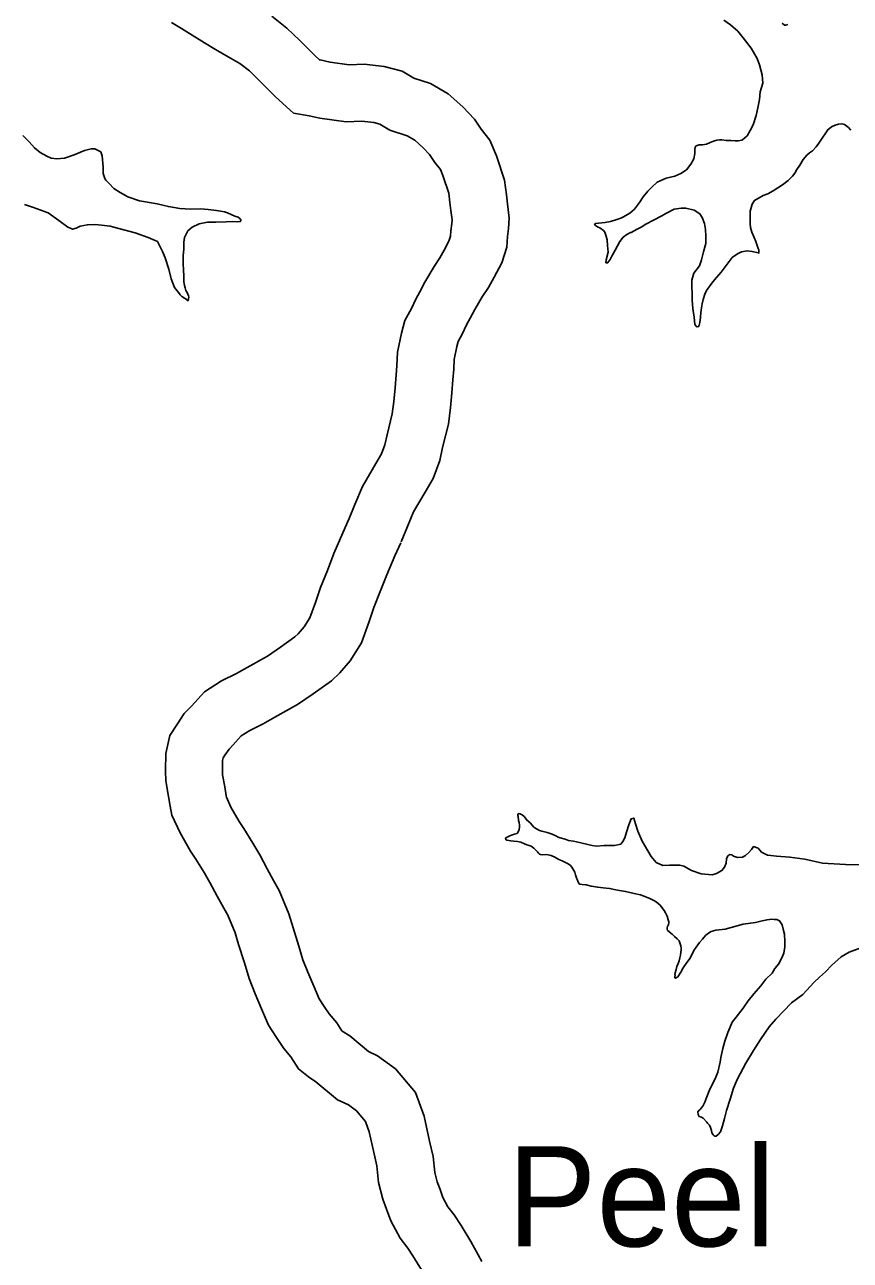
# Model space of a CAD drawing. Extents: x -939622 to -934245, y 1383184 to 1385301.
# Drawn here: x -935044.83 to -935031.77, y 1384342.17 to 1384361.7 of the extents above; entities that cross this region are included whole.
import ezdxf

# ---------------------------------------------------------------- set-up
doc = ezdxf.new("R2010")
doc.units = 0
for name, color, linetype in [('Level 11', 7, 'Continuous'), ('Level 24', 7, 'Continuous'), ('Level 9', 7, 'Continuous')]:
    doc.layers.add(name, color=color, linetype=linetype)

msp = doc.modelspace()

# ---------------------------------------------------------------- linework, layer by layer
at = {"layer": 'Level 11'}
for points in [[(-935039.706, 1384353.873), (-935039.605, 1384354.117), (-935039.487, 1384354.402), (-935039.272, 1384354.769), (-935039.184, 1384354.917), (-935039.132, 1384355.063), (-935039.097, 1384355.221), (-935039.014, 1384355.554), (-935038.99, 1384355.748), (-935038.97, 1384355.962), (-935038.953, 1384356.166), (-935038.941, 1384356.311), (-935038.934, 1384356.525), (-935038.868, 1384356.825), (-935038.814, 1384357.028), (-935038.711, 1384357.219), (-935038.641, 1384357.366), (-935038.579, 1384357.48), (-935038.501, 1384357.635), (-935038.353, 1384357.883), (-935038.261, 1384358.02), (-935038.194, 1384358.138), (-935038.119, 1384358.283), (-935038.094, 1384358.363), (-935038.087, 1384358.447), (-935038.073, 1384358.56), (-935038.07, 1384358.617), (-935038.087, 1384358.767), (-935038.103, 1384358.895), (-935038.123, 1384359.04), (-935038.213, 1384359.317), (-935038.252, 1384359.412), (-935038.342, 1384359.524), (-935038.424, 1384359.65), (-935038.526, 1384359.758), (-935038.659, 1384359.877), (-935038.781, 1384359.947), (-935039.052, 1384360.036), (-935039.21, 1384360.131), (-935039.304, 1384360.155), (-935039.494, 1384360.176), (-935039.743, 1384360.168), (-935040.158, 1384360.224), (-935040.331, 1384360.263), (-935040.578, 1384360.307), (-935040.862, 1384360.565), (-935041.113, 1384360.818), (-935041.273, 1384360.973), (-935041.422, 1384361.091), (-935041.609, 1384361.196), (-935041.811, 1384361.31), (-935041.985, 1384361.415), (-935042.22, 1384361.563), (-935042.347, 1384361.642), (-935042.507, 1384361.74)], [(-935038.874, 1384353.53), (-935038.774, 1384353.773), (-935038.68, 1384354), (-935038.496, 1384354.313), (-935038.367, 1384354.532), (-935038.265, 1384354.812), (-935038.221, 1384355.017), (-935038.128, 1384355.388), (-935038.095, 1384355.652), (-935038.074, 1384355.884), (-935038.056, 1384356.09), (-935038.042, 1384356.258), (-935038.037, 1384356.412), (-935037.993, 1384356.614), (-935037.971, 1384356.696), (-935037.909, 1384356.811), (-935037.839, 1384356.957), (-935037.781, 1384357.064), (-935037.712, 1384357.201), (-935037.592, 1384357.401), (-935037.495, 1384357.547), (-935037.402, 1384357.71), (-935037.284, 1384357.938), (-935037.206, 1384358.186), (-935037.191, 1384358.355), (-935037.176, 1384358.484), (-935037.168, 1384358.644), (-935037.193, 1384358.871), (-935037.21, 1384359.012), (-935037.243, 1384359.244), (-935037.367, 1384359.628), (-935037.471, 1384359.877), (-935037.612, 1384360.052), (-935037.713, 1384360.208), (-935037.898, 1384360.404), (-935038.129, 1384360.61), (-935038.412, 1384360.773), (-935038.676, 1384360.86), (-935038.86, 1384360.97), (-935039.142, 1384361.043), (-935039.459, 1384361.078), (-935039.696, 1384361.07), (-935039.999, 1384361.111), (-935040.153, 1384361.146), (-935040.166, 1384361.148), (-935040.24, 1384361.215), (-935040.48, 1384361.458), (-935040.679, 1384361.651), (-935040.919, 1384361.84)], [(-935038.555, 1384342.019), (-935038.688, 1384342.243), (-935038.768, 1384342.364), (-935038.889, 1384342.519), (-935039.038, 1384342.792), (-935039.105, 1384342.979), (-935039.165, 1384343.139), (-935039.231, 1384343.402), (-935039.257, 1384343.661), (-935039.303, 1384343.851), (-935039.378, 1384344.199), (-935039.439, 1384344.363), (-935039.581, 1384344.533), (-935039.709, 1384344.626), (-935039.881, 1384344.709), (-935040.221, 1384344.99), (-935040.341, 1384345.068), (-935040.496, 1384345.197), (-935040.618, 1384345.388), (-935040.729, 1384345.518), (-935040.846, 1384345.69), (-935040.97, 1384345.889), (-935041.08, 1384346.147), (-935041.183, 1384346.382), (-935041.278, 1384346.623), (-935041.353, 1384346.871), (-935041.444, 1384347.164), (-935041.498, 1384347.345), (-935041.616, 1384347.626), (-935041.678, 1384347.739), (-935041.784, 1384347.927), (-935041.898, 1384348.144), (-935041.988, 1384348.3), (-935042.12, 1384348.51), (-935042.205, 1384348.64), (-935042.368, 1384348.926), (-935042.497, 1384349.209), (-935042.527, 1384349.352), (-935042.551, 1384349.502), (-935042.596, 1384349.748), (-935042.601, 1384349.908), (-935042.594, 1384350.182), (-935042.53, 1384350.468), (-935042.41, 1384350.652), (-935042.302, 1384350.813), (-935042.19, 1384350.932), (-935041.984, 1384351.156), (-935041.712, 1384351.33), (-935041.476, 1384351.447), (-935041.31, 1384351.542), (-935040.989, 1384351.72), (-935040.782, 1384351.864), (-935040.553, 1384352.024), (-935040.501, 1384352.076), (-935040.405, 1384352.184), (-935040.318, 1384352.327), (-935040.23, 1384352.568), (-935040.151, 1384352.804), (-935040.041, 1384353.074), (-935039.937, 1384353.346), (-935039.797, 1384353.672), (-935039.7, 1384353.887)], [(-935037.6, 1384342.15), (-935037.774, 1384342.467), (-935037.925, 1384342.721), (-935038.035, 1384342.888), (-935038.134, 1384343.015), (-935038.214, 1384343.161), (-935038.26, 1384343.289), (-935038.304, 1384343.408), (-935038.342, 1384343.557), (-935038.368, 1384343.813), (-935038.426, 1384344.052), (-935038.512, 1384344.451), (-935038.649, 1384344.821), (-935038.962, 1384345.196), (-935039.246, 1384345.402), (-935039.392, 1384345.472), (-935039.688, 1384345.717), (-935039.807, 1384345.795), (-935039.812, 1384345.799), (-935039.893, 1384345.925), (-935040.013, 1384346.065), (-935040.091, 1384346.181), (-935040.17, 1384346.306), (-935040.254, 1384346.505), (-935040.352, 1384346.727), (-935040.427, 1384346.919), (-935040.493, 1384347.135), (-935040.583, 1384347.426), (-935040.65, 1384347.65), (-935040.804, 1384348.016), (-935040.89, 1384348.174), (-935040.994, 1384348.358), (-935041.11, 1384348.578), (-935041.217, 1384348.765), (-935041.363, 1384348.997), (-935041.436, 1384349.109), (-935041.566, 1384349.336), (-935041.637, 1384349.492), (-935041.642, 1384349.515), (-935041.664, 1384349.653), (-935041.698, 1384349.844), (-935041.701, 1384349.912), (-935041.697, 1384350.071), (-935041.688, 1384350.111), (-935041.659, 1384350.155), (-935041.594, 1384350.252), (-935041.531, 1384350.319), (-935041.401, 1384350.46), (-935041.267, 1384350.546), (-935041.053, 1384350.653), (-935040.87, 1384350.756), (-935040.512, 1384350.955), (-935040.267, 1384351.126), (-935039.973, 1384351.331), (-935039.844, 1384351.459), (-935039.678, 1384351.648), (-935039.503, 1384351.934), (-935039.381, 1384352.271), (-935039.306, 1384352.491), (-935039.204, 1384352.744), (-935039.103, 1384353.008), (-935038.974, 1384353.309), (-935038.88, 1384353.515)]]:
    msp.add_lwpolyline(points, dxfattribs=at)
at = {"layer": 'Level 9'}
for points in [[(-935033.476, 1384359.884), (-935033.406, 1384359.946), (-935033.355, 1384360.029), (-935033.312, 1384360.123), (-935033.26, 1384360.269), (-935033.234, 1384360.39), (-935033.208, 1384360.523), (-935033.197, 1384360.641), (-935033.159, 1384360.78), (-935033.166, 1384360.909), (-935033.21, 1384361.067), (-935033.249, 1384361.171), (-935033.339, 1384361.334), (-935033.467, 1384361.495), (-935033.554, 1384361.6), (-935033.666, 1384361.699), (-935033.776, 1384361.774)], [(-935032.852, 1384361.728), (-935032.815, 1384361.696), (-935032.8, 1384361.694), (-935032.764, 1384361.704)], [(-935044.857, 1384359.95), (-935044.755, 1384359.851), (-935044.671, 1384359.758), (-935044.579, 1384359.682), (-935044.477, 1384359.623), (-935044.405, 1384359.595), (-935044.317, 1384359.583), (-935044.197, 1384359.592), (-935044.043, 1384359.648), (-935043.882, 1384359.714), (-935043.772, 1384359.741), (-935043.715, 1384359.74), (-935043.623, 1384359.692), (-935043.603, 1384359.629), (-935043.586, 1384359.453), (-935043.586, 1384359.353), (-935043.559, 1384359.273), (-935043.543, 1384359.244), (-935043.49, 1384359.194), (-935043.416, 1384359.115), (-935043.315, 1384359.05), (-935043.195, 1384358.981), (-935043.01, 1384358.921), (-935042.732, 1384358.87), (-935042.553, 1384358.827), (-935042.372, 1384358.797), (-935042.206, 1384358.787), (-935042.041, 1384358.793), (-935041.927, 1384358.784), (-935041.791, 1384358.764), (-935041.667, 1384358.744), (-935041.619, 1384358.728), (-935041.506, 1384358.677), (-935041.451, 1384358.661), (-935041.427, 1384358.641), (-935041.411, 1384358.62), (-935041.408, 1384358.608), (-935041.419, 1384358.59), (-935041.464, 1384358.586), (-935041.539, 1384358.592), (-935041.641, 1384358.586), (-935041.803, 1384358.584), (-935041.935, 1384358.58), (-935042.067, 1384358.557), (-935042.179, 1384358.503), (-935042.244, 1384358.443), (-935042.297, 1384358.34), (-935042.31, 1384358.267), (-935042.31, 1384358.159), (-935042.318, 1384358.05), (-935042.321, 1384357.93), (-935042.317, 1384357.822), (-935042.311, 1384357.732)], [(-935031.768, 1384360.037), (-935031.803, 1384360.078), (-935031.867, 1384360.127), (-935031.907, 1384360.138), (-935031.963, 1384360.13), (-935032.011, 1384360.117), (-935032.073, 1384360.088), (-935032.129, 1384360.044), (-935032.163, 1384359.992), (-935032.218, 1384359.912), (-935032.272, 1384359.829), (-935032.313, 1384359.773), (-935032.374, 1384359.708), (-935032.421, 1384359.68), (-935032.459, 1384359.642), (-935032.517, 1384359.575), (-935032.574, 1384359.483), (-935032.617, 1384359.412), (-935032.651, 1384359.357), (-935032.689, 1384359.308), (-935032.756, 1384359.239), (-935032.844, 1384359.173), (-935032.991, 1384359.075), (-935033.077, 1384359.031), (-935033.154, 1384359.004), (-935033.287, 1384358.925), (-935033.324, 1384358.866), (-935033.356, 1384358.754), (-935033.357, 1384358.694), (-935033.359, 1384358.637), (-935033.359, 1384358.556), (-935033.354, 1384358.496), (-935033.331, 1384358.424), (-935033.295, 1384358.341), (-935033.269, 1384358.276), (-935033.239, 1384358.196), (-935033.229, 1384358.166), (-935033.22, 1384358.142), (-935033.219, 1384358.106), (-935033.221, 1384358.091), (-935033.227, 1384358.097), (-935033.327, 1384358.118), (-935033.402, 1384358.127), (-935033.492, 1384358.113), (-935033.545, 1384358.087), (-935033.604, 1384358.052), (-935033.643, 1384358.021), (-935033.703, 1384357.938), (-935033.77, 1384357.857), (-935033.815, 1384357.79), (-935033.888, 1384357.706), (-935033.949, 1384357.641)], [(-935033.949, 1384357.641), (-935034.047, 1384357.503), (-935034.075, 1384357.442), (-935034.099, 1384357.357), (-935034.115, 1384357.29), (-935034.125, 1384357.23), (-935034.138, 1384357.154), (-935034.142, 1384357.079), (-935034.146, 1384357.031), (-935034.151, 1384356.997), (-935034.162, 1384356.952), (-935034.173, 1384356.931), (-935034.197, 1384356.927), (-935034.206, 1384356.93), (-935034.231, 1384356.965), (-935034.244, 1384357.079), (-935034.263, 1384357.216), (-935034.273, 1384357.348), (-935034.276, 1384357.444), (-935034.28, 1384357.564), (-935034.28, 1384357.667), (-935034.245, 1384357.776), (-935034.158, 1384357.893), (-935034.128, 1384357.984), (-935034.096, 1384358.114), (-935034.058, 1384358.245), (-935034.056, 1384358.359), (-935034.062, 1384358.467), (-935034.08, 1384358.563), (-935034.116, 1384358.655), (-935034.154, 1384358.711), (-935034.243, 1384358.774), (-935034.376, 1384358.803), (-935034.446, 1384358.804), (-935034.556, 1384358.785), (-935034.692, 1384358.718), (-935034.754, 1384358.682), (-935034.887, 1384358.615), (-935035.005, 1384358.548), (-935035.079, 1384358.504), (-935035.144, 1384358.472), (-935035.236, 1384358.421), (-935035.248, 1384358.417), (-935035.307, 1384358.388), (-935035.363, 1384358.347), (-935035.417, 1384358.274), (-935035.491, 1384358.139), (-935035.545, 1384358.044), (-935035.571, 1384357.992), (-935035.585, 1384357.968), (-935035.611, 1384357.937), (-935035.638, 1384357.939), (-935035.634, 1384357.984), (-935035.604, 1384358.105), (-935035.611, 1384358.213), (-935035.62, 1384358.3), (-935035.637, 1384358.378), (-935035.657, 1384358.425), (-935035.678, 1384358.452), (-935035.731, 1384358.492), (-935035.758, 1384358.503), (-935035.795, 1384358.526), (-935035.817, 1384358.549), (-935035.805, 1384358.559), (-935035.649, 1384358.579), (-935035.563, 1384358.594), (-935035.482, 1384358.617), (-935035.399, 1384358.647), (-935035.358, 1384358.666), (-935035.26, 1384358.723), (-935035.187, 1384358.789), (-935035.106, 1384358.891), (-935035.046, 1384358.983), (-935034.974, 1384359.072), (-935034.913, 1384359.134), (-935034.828, 1384359.215), (-935034.683, 1384359.277), (-935034.549, 1384359.311), (-935034.454, 1384359.35), (-935034.363, 1384359.41), (-935034.293, 1384359.497), (-935034.248, 1384359.585), (-935034.232, 1384359.667), (-935034.234, 1384359.703), (-935034.234, 1384359.73), (-935034.227, 1384359.766), (-935034.209, 1384359.791), (-935034.162, 1384359.802), (-935034.111, 1384359.803), (-935034.045, 1384359.817), (-935033.992, 1384359.84), (-935033.938, 1384359.86), (-935033.885, 1384359.88), (-935033.843, 1384359.884), (-935033.807, 1384359.885), (-935033.734, 1384359.875), (-935033.662, 1384359.872), (-935033.593, 1384359.865), (-935033.545, 1384359.866), (-935033.491, 1384359.877), (-935033.476, 1384359.884)], [(-935042.311, 1384357.732), (-935042.308, 1384357.636), (-935042.298, 1384357.582), (-935042.287, 1384357.543), (-935042.277, 1384357.499), (-935042.255, 1384357.472), (-935042.238, 1384357.416), (-935042.232, 1384357.398), (-935042.239, 1384357.346), (-935042.245, 1384357.337), (-935042.257, 1384357.352), (-935042.34, 1384357.406), (-935042.368, 1384357.433), (-935042.396, 1384357.468), (-935042.459, 1384357.55), (-935042.511, 1384357.686), (-935042.549, 1384357.839), (-935042.603, 1384358.02), (-935042.645, 1384358.118), (-935042.728, 1384358.275), (-935042.874, 1384358.339), (-935043.078, 1384358.414), (-935043.36, 1384358.486), (-935043.472, 1384358.518), (-935043.611, 1384358.535), (-935043.716, 1384358.547), (-935043.833, 1384358.54), (-935043.947, 1384358.518), (-935044.009, 1384358.486), (-935044.068, 1384358.469), (-935044.093, 1384358.484), (-935044.142, 1384358.503), (-935044.283, 1384358.607), (-935044.455, 1384358.731), (-935044.686, 1384358.813), (-935044.829, 1384358.863)], [(-935035.857, 1384348.728), (-935036.103, 1384348.786), (-935036.148, 1384348.794), (-935036.23, 1384348.809), (-935036.284, 1384348.826), (-935036.36, 1384348.85), (-935036.39, 1384348.858), (-935036.43, 1384348.881), (-935036.488, 1384348.909), (-935036.567, 1384348.931), (-935036.652, 1384348.952), (-935036.685, 1384348.966), (-935036.734, 1384348.989), (-935036.759, 1384349.006), (-935036.777, 1384349.02), (-935036.811, 1384349.055), (-935036.83, 1384349.079), (-935036.87, 1384349.119), (-935036.876, 1384349.119), (-935036.932, 1384349.184), (-935036.963, 1384349.21), (-935037, 1384349.227), (-935037.018, 1384349.232), (-935037.03, 1384349.223), (-935037.03, 1384349.214), (-935037.029, 1384349.202), (-935037.023, 1384349.187), (-935037.018, 1384349.13), (-935037.018, 1384349.121), (-935037.011, 1384349.091), (-935037.006, 1384349.049), (-935037.003, 1384349.028), (-935037.002, 1384349.022), (-935037.01, 1384348.974), (-935037.021, 1384348.952), (-935037.041, 1384348.919), (-935037.08, 1384348.905), (-935037.128, 1384348.892), (-935037.157, 1384348.879), (-935037.199, 1384348.859), (-935037.225, 1384348.844), (-935037.221, 1384348.82), (-935037.203, 1384348.811), (-935037.17, 1384348.806), (-935037.14, 1384348.801), (-935037.095, 1384348.797), (-935037.037, 1384348.789), (-935036.983, 1384348.779), (-935036.922, 1384348.754), (-935036.885, 1384348.74), (-935036.852, 1384348.729), (-935036.819, 1384348.715), (-935036.775, 1384348.684), (-935036.738, 1384348.646), (-935036.72, 1384348.625), (-935036.701, 1384348.605), (-935036.685, 1384348.59), (-935036.67, 1384348.585), (-935036.64, 1384348.58), (-935036.577, 1384348.585), (-935036.501, 1384348.572), (-935036.446, 1384348.541), (-935036.382, 1384348.507), (-935036.327, 1384348.485), (-935036.276, 1384348.459), (-935036.236, 1384348.436), (-935036.199, 1384348.41), (-935036.174, 1384348.384), (-935036.142, 1384348.334), (-935036.13, 1384348.307), (-935036.119, 1384348.266), (-935036.099, 1384348.203), (-935036.089, 1384348.182), (-935036.083, 1384348.162), (-935036.07, 1384348.135), (-935036.057, 1384348.117), (-935036.045, 1384348.115), (-935036.012, 1384348.113), (-935035.949, 1384348.106), (-935035.873, 1384348.087), (-935035.767, 1384348.067), (-935035.683, 1384348.06), (-935035.58, 1384348.048), (-935035.456, 1384348.022), (-935035.327, 1384348.002), (-935035.193, 1384347.968), (-935035.093, 1384347.947), (-935035.02, 1384347.919), (-935034.941, 1384347.888), (-935034.88, 1384347.857), (-935034.841, 1384347.835), (-935034.782, 1384347.785), (-935034.754, 1384347.75), (-935034.719, 1384347.7), (-935034.697, 1384347.665), (-935034.687, 1384347.644), (-935034.671, 1384347.612), (-935034.651, 1384347.555), (-935034.644, 1384347.522), (-935034.644, 1384347.507), (-935034.649, 1384347.477)], [(-935033.71, 1384348.565), (-935033.729, 1384348.516), (-935033.736, 1384348.447), (-935033.761, 1384348.383), (-935033.805, 1384348.331), (-935033.89, 1384348.283), (-935033.956, 1384348.263), (-935034.133, 1384348.278), (-935034.282, 1384348.33), (-935034.405, 1384348.402), (-935034.471, 1384348.415), (-935034.634, 1384348.415), (-935034.739, 1384348.412), (-935034.842, 1384348.46), (-935034.92, 1384348.556), (-935034.977, 1384348.642), (-935035.066, 1384348.795), (-935035.131, 1384348.956), (-935035.168, 1384349.072), (-935035.198, 1384349.161), (-935035.24, 1384349.15), (-935035.276, 1384349.053), (-935035.311, 1384348.941), (-935035.341, 1384348.847), (-935035.37, 1384348.792), (-935035.404, 1384348.751), (-935035.5, 1384348.73), (-935035.62, 1384348.727), (-935035.665, 1384348.725), (-935035.785, 1384348.715), (-935035.857, 1384348.728)], [(-935031.596, 1384348.422), (-935031.851, 1384348.426), (-935032.213, 1384348.448), (-935032.494, 1384348.514), (-935032.73, 1384348.545), (-935032.94, 1384348.557), (-935033.031, 1384348.569), (-935033.082, 1384348.576), (-935033.177, 1384348.624), (-935033.233, 1384348.685), (-935033.303, 1384348.71), (-935033.334, 1384348.667), (-935033.378, 1384348.615), (-935033.431, 1384348.571), (-935033.478, 1384348.542), (-935033.559, 1384348.537), (-935033.622, 1384348.559), (-935033.647, 1384348.582), (-935033.68, 1384348.584), (-935033.71, 1384348.565)], [(-935034.649, 1384347.477), (-935034.651, 1384347.462), (-935034.663, 1384347.45), (-935034.666, 1384347.446), (-935034.671, 1384347.425), (-935034.671, 1384347.404), (-935034.664, 1384347.386), (-935034.639, 1384347.366), (-935034.636, 1384347.363), (-935034.59, 1384347.326), (-935034.553, 1384347.288), (-935034.509, 1384347.25), (-935034.481, 1384347.218), (-935034.465, 1384347.173), (-935034.452, 1384347.141), (-935034.448, 1384347.102), (-935034.447, 1384347.084), (-935034.459, 1384346.993), (-935034.467, 1384346.954), (-935034.48, 1384346.902), (-935034.494, 1384346.863), (-935034.517, 1384346.814), (-935034.527, 1384346.769), (-935034.533, 1384346.753), (-935034.541, 1384346.714), (-935034.546, 1384346.69), (-935034.545, 1384346.678), (-935034.548, 1384346.654), (-935034.547, 1384346.636), (-935034.538, 1384346.63), (-935034.499, 1384346.649), (-935034.454, 1384346.726), (-935034.417, 1384346.796), (-935034.356, 1384346.876), (-935034.305, 1384346.947), (-935034.245, 1384347.066), (-935034.211, 1384347.121), (-935034.156, 1384347.195), (-935034.11, 1384347.245), (-935034.061, 1384347.306), (-935034.034, 1384347.331), (-935033.972, 1384347.366), (-935033.901, 1384347.387), (-935033.754, 1384347.406), (-935033.468, 1384347.482), (-935033.274, 1384347.509), (-935033.169, 1384347.536), (-935033.089, 1384347.554), (-935033.014, 1384347.565), (-935032.978, 1384347.56), (-935032.933, 1384347.556), (-935032.893, 1384347.536), (-935032.852, 1384347.474), (-935032.828, 1384347.385), (-935032.817, 1384347.328), (-935032.81, 1384347.208), (-935032.808, 1384347.124), (-935032.826, 1384347.027), (-935032.856, 1384346.954), (-935032.91, 1384346.853), (-935032.965, 1384346.785), (-935033.008, 1384346.712), (-935033.107, 1384346.615), (-935033.191, 1384346.511), (-935033.298, 1384346.384), (-935033.388, 1384346.273), (-935033.468, 1384346.156), (-935033.581, 1384346.014), (-935033.642, 1384345.937), (-935033.681, 1384345.846), (-935033.708, 1384345.77), (-935033.758, 1384345.633), (-935033.791, 1384345.521), (-935033.822, 1384345.378), (-935033.832, 1384345.3), (-935033.869, 1384345.142), (-935033.9, 1384345.066), (-935034.007, 1384344.849), (-935034.04, 1384344.755), (-935034.073, 1384344.67), (-935034.107, 1384344.606), (-935034.13, 1384344.575), (-935034.145, 1384344.556), (-935034.162, 1384344.541), (-935034.183, 1384344.516), (-935034.178, 1384344.474), (-935034.162, 1384344.442), (-935034.126, 1384344.434), (-935034.098, 1384344.417), (-935034.042, 1384344.352), (-935034.03, 1384344.338), (-935033.999, 1384344.309), (-935033.982, 1384344.27), (-935033.969, 1384344.222), (-935033.962, 1384344.186), (-935033.943, 1384344.154), (-935033.927, 1384344.139), (-935033.912, 1384344.131), (-935033.897, 1384344.131), (-935033.865, 1384344.16), (-935033.827, 1384344.203)], [(-935033.827, 1384344.203), (-935033.794, 1384344.297), (-935033.762, 1384344.412), (-935033.73, 1384344.54), (-935033.672, 1384344.719), (-935033.623, 1384344.889), (-935033.556, 1384345.041), (-935033.426, 1384345.286), (-935033.306, 1384345.488), (-935033.194, 1384345.663), (-935033.056, 1384345.863), (-935032.952, 1384345.983), (-935032.705, 1384346.238), (-935032.522, 1384346.37), (-935032.345, 1384346.565), (-935032.261, 1384346.645), (-935032.164, 1384346.73), (-935032.066, 1384346.838), (-935031.916, 1384346.966), (-935031.79, 1384347.042), (-935031.608, 1384347.111)]]:
    msp.add_lwpolyline(points, dxfattribs=at)

# ---------------------------------------------------------------- texts
at = {"layer": 'Level 24'}
msp.add_text('Peel', height=1.584, dxfattribs=at).set_placement((-935037.198, 1384342.39))

doc.saveas('drawing.dxf')
